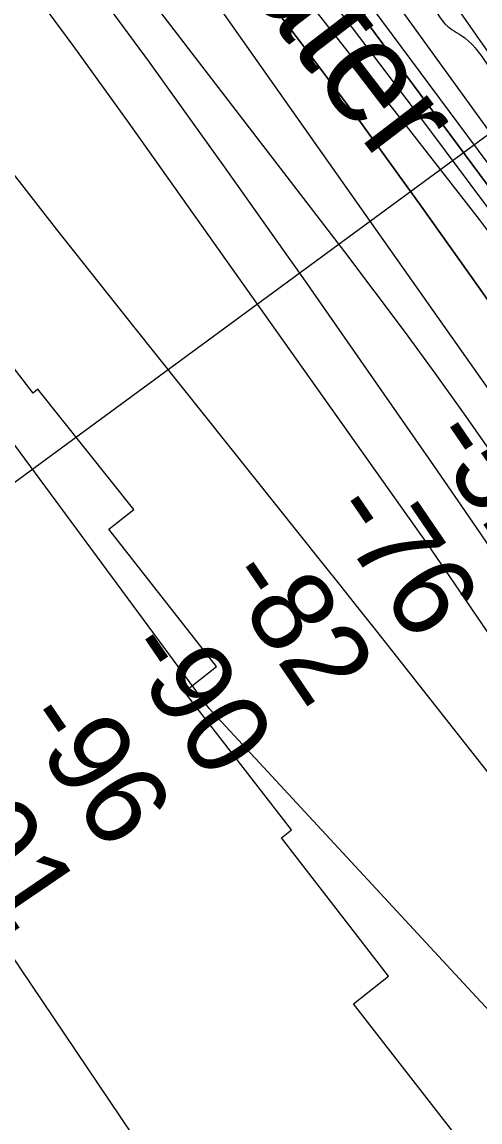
# Model space of a CAD drawing. Extents: x 3767014 to 3805179, y 361544 to 387384.
# Drawn here: x 3797582 to 3797951, y 370722 to 371611 of the extents above; entities that cross this region are included whole.
import ezdxf

# ---------------------------------------------------------------- set-up
doc = ezdxf.new("R2010")
doc.units = 0
for name, color, linetype in [('V-RIVR-EDGE', 7, 'Continuous'), ('V-RIVR-IDEN', 7, 'Continuous'), ('V-RIVR-RANG', 7, 'Continuous'), ('V-RRAP-RVMT', 7, 'Continuous'), ('V-TOPO-DPTH', 7, 'Continuous'), ('V-TOPO-MAJR', 7, 'Continuous'), ('V-TOPO-MINR', 7, 'Continuous'), ('V-TOPO-WATR', 7, 'Continuous')]:
    doc.layers.add(name, color=color, linetype=linetype)

msp = doc.modelspace()

# ---------------------------------------------------------------- linework, layer by layer
at = {"layer": 'V-RIVR-EDGE'}
msp.add_spline([(3790762.542, 377273.208), (3790789.189, 377260.934), (3790814.033, 377250.925), (3790855.143, 377236.354), (3790875.912, 377224.094), (3790905.251, 377203.222), (3790921.941, 377186.903), (3790937.296, 377179.631), (3790948.146, 377178.7), (3790961.71, 377178.666), (3790990.193, 377177.239), (3790999.681, 377174.503), (3791008.704, 377166.342), (3791022.698, 377156.812), (3791057.909, 377133.665), (3791099.903, 377110.953), (3791137.38, 377089.609), (3791158.603, 377078.252), (3791187.494, 377059.19), (3791203.762, 377055.08), (3791225.012, 377054.576), (3791227.732, 377057.282), (3791228.194, 377061.35), (3791228.736, 377097.522), (3791231.021, 377107.463), (3791237.36, 377111.065), (3791250.023, 377111.938), (3791262.219, 377106.934), (3791267.154, 377091.549), (3791274.321, 377063.949), (3791285.553, 377034.983), (3791300.875, 377014.146), (3791317.561, 376996.471), (3791350.925, 376957.955), (3791384.299, 376923.056), (3791405.513, 376908.082), (3791430.803, 376895.359), (3791478.257, 376886.199), (3791509.89, 376878.886), (3791546.481, 376865.231), (3791578.989, 376846.159), (3791596.579, 376828.03), (3791619.588, 376807.626), (3791652.547, 376787.649), (3791693.204, 376772.627), (3791725.727, 376759.434), (3791765.925, 376741.701), (3791794.392, 376733.944), (3791825.569, 376725.275), (3791848.155, 376716.176), (3791861.679, 376699.865), (3791885.596, 376680.815), (3791913.138, 376664.47), (3791953.324, 376641.762), (3791977.262, 376631.303), (3791995.328, 376623.12), (3792017.447, 376608.144), (3792043.184, 376593.611), (3792096.924, 376566.349), (3792122.65, 376547.295), (3792146.56, 376525.532), (3792159.63, 376508.317), (3792177.677, 376492.447), (3792221.48, 376469.279), (3792246.782, 376461.982), (3792271.635, 376455.59), (3792291.507, 376446.046), (3792316.332, 376428.35), (3792353.789, 376399.319), (3792379.944, 376370.768), (3792397.088, 376355.353), (3792424.629, 376339.007), (3792443.608, 376334.438), (3792459.432, 376333.495), (3792476.156, 376331.193), (3792509.14, 376321.616), (3792543.012, 376305.707), (3792563.322, 376290.735), (3792588.143, 376271.231), (3792613.868, 376251.724), (3792659.02, 376225.84), (3792684.298, 376208.595), (3792708.68, 376194.518), (3792727.205, 376189.046), (3792745.736, 376186.287), (3792765.171, 376183.074), (3792785.5, 376175.789), (3792806.714, 376160.364), (3792841.011, 376133.149), (3792873.981, 376118.147), (3792902.449, 376110.842), (3792930.906, 376099.015), (3792949.42, 376089.022), (3792967.046, 376085.813), (3792982.419, 376085.775), (3792999.609, 376088.898), (3793006.389, 376087.977), (3793010.902, 376084.348), (3793021.731, 376075.278), (3793040.691, 376063.023), (3793068.247, 376052.555), (3793106.19, 376037.088), (3793135.551, 376025.259), (3793150.46, 376020.249), (3793193.815, 375998.89), (3793237.157, 375972.558), (3793264.687, 375951.69), (3793280.024, 375937.183), (3793282.704, 375923.612), (3793281.328, 375915.929), (3793274.063, 375903.286), (3793270.861, 375888.373), (3793269.462, 375871.194), (3793275.764, 375859.875), (3793296.502, 375834.955), (3793324.014, 375806.853), (3793344.792, 375798.21), (3793360.598, 375790.484), (3793365.997, 375779.619), (3793376.359, 375764.22), (3793393.511, 375751.97), (3793417.014, 375748.294), (3793431.475, 375745.093), (3793455.413, 375734.634), (3793486.095, 375708.333), (3793528.974, 375677.481), (3793575.919, 375645.261), (3793615.198, 375621.652), (3793685.181, 375580.332), (3793725.818, 375557.172), (3793779.106, 375530.363), (3793837.801, 375495.401), (3793890.625, 375463.619), (3793923.112, 375435.957), (3793962.365, 375401.948), (3794014.707, 375357.96), (3794053.521, 375328.925), (3794086.459, 375300.81), (3794118.954, 375276.313), (3794169.507, 375240.468), (3794189.815, 375224.592), (3794258.884, 375179.657), (3794318.934, 375144.24), (3794367.245, 375116.087), (3794412.842, 375087.488), (3794441.723, 375064.357), (3794476.019, 375036.69), (3794544.609, 374980.905), (3794573.475, 374951.443), (3794605.06, 374924.688), (3794631.234, 374904.276), (3794678.17, 374868.439), (3794737.294, 374824.434), (3794790.555, 374786.321), (3794828.921, 374759.096), (3794850.59, 374745.026), (3794891.647, 374708.752), (3794930.464, 374681.074), (3794978.338, 374658.8), (3795008.139, 374641.996), (3795039.75, 374626.093), (3795084.002, 374602.019), (3795106.571, 374586.137), (3795138.639, 374572.041), (3795167.551, 374561.118), (3795192.381, 374545.683), (3795210.877, 374528.455), (3795217.169, 374513.066), (3795208.541, 374498.166), (3795201.279, 374486.88), (3795200.341, 374473.318), (3795203.484, 374464.267), (3795208.893, 374457.471), (3795232.37, 374443.396), (3795243.189, 374429.805), (3795253.556, 374416.666), (3795258.978, 374415.297), (3795274.353, 374415.711), (3795280.677, 374413.434), (3795282.476, 374409.36), (3795292.858, 374402.1), (3795305.49, 374390.765), (3795322.163, 374367.664), (3795339.297, 374348.178), (3795366.811, 374320.981), (3795397.053, 374299.655), (3795427.294, 374277.876), (3795452.567, 374258.371), (3795471.97, 374242.497), (3795494.973, 374219.38), (3795569.392, 374143.686), (3795598.262, 374116.033), (3795626.7, 374096.519), (3795645.196, 374079.292), (3795673.158, 374050.284), (3795719.618, 374004.954), (3795740.817, 373983.65), (3795781.421, 373947.377), (3795816.146, 373910.214), (3795843.664, 373884.373), (3795866.211, 373859.9), (3795883.346, 373840.867), (3795907.263, 373821.817), (3795923.97, 373812.281), (3795953.306, 373790.505), (3795990.747, 373754.691), (3796043.983, 373706.631), (3796081.869, 373668.104), (3796112.993, 373637.732), (3796157.192, 373592.407), (3796177.488, 373571.557), (3796203.198, 373546.173), (3796215.811, 373527.151), (3796242.895, 373508.546), (3796261.389, 373490.414), (3796279.422, 373469.118), (3796294.289, 373446.925), (3796330.377, 373412.924), (3796359.701, 373386.174), (3796378.193, 373367.138), (3796386.769, 373361.238), (3796398.523, 373360.305), (3796405.757, 373359.835), (3796408.459, 373355.759), (3796411.588, 373340.83), (3796417.444, 373332.224), (3796440.448, 373309.559), (3796492.759, 373252.91), (3796510.793, 373231.614), (3796536.052, 373206.683), (3796552.735, 373187.651), (3796573.927, 373163.634), (3796595.575, 373141.425), (3796655.092, 373073.454), (3796671.332, 373058.04), (3796672.217, 373050.351), (3796678.525, 373041.293), (3796696.576, 373026.779), (3796724.534, 372996.415), (3796738.956, 372977.389), (3796761.512, 372956.081), (3796821.957, 372898.056), (3796855.785, 372864.06), (3796879.236, 372839.133), (3796899.53, 372817.832), (3796932.473, 372791.525), (3796984.795, 372739.397), (3797032.156, 372692.708), (3797082.224, 372643.751), (3797113.799, 372612.926), (3797149.42, 372572.596), (3797163.391, 372554.023), (3797170.574, 372533.206), (3797177.792, 372526.405), (3797191.768, 372510.093), (3797197.63, 372503.296), (3797214.311, 372483.812), (3797223.314, 372467.512), (3797231.875, 372455.283), (3797254.426, 372432.167), (3797286.87, 372387.323), (3797326.105, 372345.627), (3797356.318, 372312.545), (3797386.54, 372283.08), (3797408.64, 372260.417), (3797430.271, 372231.426), (3797507.377, 372144.873), (3797533.964, 372108.634), (3797544.773, 372090.973), (3797557.406, 372080.09), (3797579.505, 372056.975), (3797593.474, 372037.498), (3797606.094, 372021.189), (3797619.175, 372008.496), (3797635.886, 372000.768), (3797653.044, 371991.231), (3797663.416, 371979.901), (3797667.466, 371972.204), (3797666.532, 371959.998), (3797666.97, 371954.571), (3797680.498, 371939.617), (3797700.343, 371919.22), (3797717.924, 371897.925), (3797747.233, 371864.845), (3797772.933, 371835.391), (3797788.259, 371816.363), (3797818.904, 371775.141), (3797848.638, 371731.208), (3797866.676, 371711.72), (3797882.441, 371687.265), (3797901.362, 371658.732), (3797910.79, 371631.579), (3797925.65, 371607.126), (3797939.193, 371598.049), (3797959.028, 371574.036), (3797986.075, 371540.509), (3798011.761, 371505.177), (3798035.187, 371470.303), (3798048.702, 371450.374), (3798065.378, 371428.63), (3798132.967, 371333.509), (3798165.406, 371286.404), (3798203.264, 371236.573), (3798234.358, 371193.993), (3798241.553, 371178.15), (3798255.972, 371157.767), (3798272.66, 371140.996), (3798285.264, 371117.905), (3798298.799, 371106.115), (3798313.19, 371074.428), (3798329.358, 371030.077), (3798346.005, 370996.576), (3798361.763, 370969.407), (3798372.581, 370955.364), (3798391.049, 370926.832), (3798405.905, 370900.57), (3798412.644, 370882.919), (3798420.297, 370869.336), (3798430.674, 370860.267), (3798438.337, 370850.752), (3798450.956, 370833.991), (3798482.926, 370780.105), (3798511.325, 370744.767), (3798527.084, 370718.05), (3798541.04, 370693.147), (3798558.151, 370664.619), (3798569.41, 370646.505), (3798587.892, 370623.399), (3798599.139, 370600.311), (3798618.504, 370569.064), (3798634.283, 370550.034), (3798642.843, 370537.805), (3798646.885, 370526.491), (3798655.888, 370510.191), (3798669.86, 370492.07), (3798683.353, 370463.099), (3798689.67, 370457.657), (3798698.233, 370446.332), (3798705.893, 370435.461), (3798715.34, 370415.995), (3798728.865, 370400.136), (3798774.369, 370333.556), (3798793.275, 370299.597), (3798811.732, 370266.544), (3798830.192, 370234.847)], degree=3, dxfattribs=at)
at = {"layer": 'V-RIVR-RANG'}
msp.add_line((3798284.259, 371759.737), (3797462.364, 371155.676), dxfattribs=at)
at = {"layer": 'V-RRAP-RVMT'}
for p, q in [((3797590.629, 371311.033), (3797495.904, 371433.503)), ((3797594.356, 371314.291), (3797590.629, 371311.033)), ((3797671.731, 371217.072), (3797594.356, 371314.291)), ((3797651.529, 371201.211), (3797671.731, 371217.072)), ((3797738.45, 371090.13), (3797651.529, 371201.211)), ((3797712.718, 371069.541), (3797738.45, 371090.13)), ((3797799.238, 370958.074), (3797712.718, 371069.541)), ((3797791.09, 370951.631), (3797799.238, 370958.074)), ((3797877.496, 370839.949), (3797791.09, 370951.631)), ((3797849.167, 370817.365), (3797877.496, 370839.949)), ((3797934.974, 370706.928), (3797849.167, 370817.365))]:
    msp.add_line(p, q, dxfattribs=at)
at = {"layer": 'V-TOPO-DPTH'}
for points in [[(3798598.202, 370579.291), (3798142.318, 371265.063), (3798126.48, 371288.59), (3798110.459, 371311.99), (3798094.166, 371335.202), (3798077.692, 371358.288), (3797804.625, 371736.247), (3797767.613, 371787.075), (3797730.35, 371837.715), (3797692.71, 371888.076), (3797654.819, 371938.251), (3797584.998, 372029.99), (3797581.796, 372034.129), (3797578.551, 372038.233)], [(3797565.493, 371986.897), (3797587.089, 371960.686), (3797643.557, 371891.303), (3797692.803, 371829.935), (3797741.48, 371768.126), (3797789.302, 371705.653), (3797836.555, 371642.738), (3798071.588, 371325.28), (3798081.251, 371312.02), (3798090.779, 371298.664), (3798100.105, 371285.167), (3798109.295, 371271.574), (3798258.211, 371047.698), (3798322.425, 370950.361), (3798386.142, 370852.704), (3798449.117, 370754.565), (3798511.595, 370656.106)], [(3797565.493, 371986.897), (3797587.089, 371960.686), (3797643.557, 371891.303), (3797692.803, 371829.935), (3797741.48, 371768.126), (3797789.302, 371705.653), (3797836.555, 371642.738), (3798071.588, 371325.28), (3798081.251, 371312.02), (3798090.779, 371298.664), (3798100.105, 371285.167), (3798109.295, 371271.574), (3798258.211, 371047.698), (3798322.425, 370950.361), (3798386.142, 370852.704), (3798449.117, 370754.565), (3798511.595, 370656.106)], [(3797517.562, 371969.443), (3797760.67, 371654.83), (3797809.151, 371591.137), (3797857.007, 371526.984), (3797903.925, 371462.143), (3797950.218, 371396.842), (3797999.887, 371325.687), (3798020.651, 371295.47), (3798041.115, 371265.055), (3798061.129, 371234.342), (3798080.844, 371203.43), (3798440.935, 370629.557)], [(3797517.562, 371969.443), (3797760.67, 371654.83), (3797809.151, 371591.137), (3797857.007, 371526.984), (3797903.925, 371462.143), (3797950.218, 371396.842), (3797999.887, 371325.687), (3798020.651, 371295.47), (3798041.115, 371265.055), (3798061.129, 371234.342), (3798080.844, 371203.43), (3798440.935, 370629.557)], [(3798568.805, 370502.408), (3798214.596, 371068.804), (3798191.491, 371105.427), (3798168.194, 371141.927), (3798144.611, 371178.242), (3798120.836, 371214.434), (3798079.04, 371277.514), (3798075.986, 371282.05), (3798072.887, 371286.556), (3798069.722, 371291.015), (3798066.513, 371295.443), (3798012.225, 371369.19), (3797981.64, 371410.318), (3797950.79, 371451.244), (3797919.544, 371491.869), (3797888.034, 371532.291), (3797546.955, 371965.477)], [(3798568.805, 370502.408), (3798214.596, 371068.804), (3798191.491, 371105.427), (3798168.194, 371141.927), (3798144.611, 371178.242), (3798120.836, 371214.434), (3798079.04, 371277.514), (3798075.986, 371282.05), (3798072.887, 371286.556), (3798069.722, 371291.015), (3798066.513, 371295.443), (3798012.225, 371369.19), (3797981.64, 371410.318), (3797950.79, 371451.244), (3797919.544, 371491.869), (3797888.034, 371532.291), (3797546.955, 371965.477)], [(3798397.325, 370641.272), (3798333.359, 370742.091), (3798269.07, 370842.703), (3798204.298, 370943.005), (3798139.203, 371043.1), (3798026.633, 371215.29), (3798017.511, 371229.086), (3798008.293, 371242.817), (3797998.932, 371256.451), (3797989.477, 371270.02), (3797533.185, 371917.566)], [(3798397.325, 370641.272), (3798333.359, 370742.091), (3798269.07, 370842.703), (3798204.298, 370943.005), (3798139.203, 371043.1), (3798026.633, 371215.29), (3798017.511, 371229.086), (3798008.293, 371242.817), (3797998.932, 371256.451), (3797989.477, 371270.02), (3797533.185, 371917.566)]]:
    msp.add_lwpolyline(points, dxfattribs=at)
at = {"layer": 'V-TOPO-MAJR'}
msp.add_lwpolyline([(3798511.869, 370405.249), (3798054.638, 371121.806), (3798043.281, 371139.51), (3798031.868, 371157.179), (3798020.371, 371174.792), (3798008.817, 371192.369), (3797988.612, 371222.948), (3797987.109, 371225.201), (3797985.592, 371227.444), (3797984.054, 371229.674), (3797982.503, 371231.894), (3797938.682, 371294.016), (3797915.009, 371327.143), (3797891.071, 371360.073), (3797866.732, 371392.709), (3797842.126, 371425.149), (3797473.202, 371905.41)], dxfattribs=at)
at = {"layer": 'V-TOPO-MINR'}
for points in [[(3798678.455, 370531.553), (3798352.074, 371012.271), (3798316.119, 371065.148), (3798280.115, 371117.99), (3798244.037, 371170.782), (3798207.909, 371223.54), (3798143.209, 371317.88), (3798139.399, 371323.446), (3798135.595, 371329.017), (3798131.801, 371334.595), (3798128.014, 371340.177), (3798096.638, 371386.507), (3798077.105, 371415.215), (3798057.489, 371443.866), (3798037.749, 371472.43), (3798017.925, 371500.938), (3797657.011, 372017.533), (3797638.692, 372043.016), (3797619.927, 372068.157), (3797600.492, 372092.783), (3797580.611, 372117.067)], [(3798501.227, 370701.794), (3798463.36, 370759.689), (3798425.205, 370817.397), (3798124.446, 371268.622), (3798112.175, 371286.733), (3798099.722, 371304.716), (3798086.998, 371322.508), (3798074.092, 371340.172), (3797686.303, 371862.564), (3797665.64, 371889.932), (3797644.685, 371917.07), (3797623.291, 371943.863), (3797601.605, 371970.427), (3797579.562, 371996.7)], [(3798511.595, 370656.106), (3798449.117, 370754.565), (3798386.142, 370852.704), (3798322.425, 370950.361), (3798258.211, 371047.698), (3798109.295, 371271.574), (3798100.105, 371285.167), (3798090.779, 371298.664), (3798081.251, 371312.02), (3798071.588, 371325.28), (3797836.555, 371642.738), (3797789.302, 371705.653), (3797741.48, 371768.126), (3797692.803, 371829.935), (3797643.557, 371891.303), (3797587.089, 371960.686), (3797565.493, 371986.897)], [(3798440.935, 370629.557), (3798080.844, 371203.43), (3798061.129, 371234.342), (3798041.115, 371265.055), (3798020.651, 371295.47), (3797999.887, 371325.687), (3797950.218, 371396.842), (3797903.925, 371462.143), (3797857.007, 371526.984), (3797809.151, 371591.137), (3797760.67, 371654.83), (3797517.562, 371969.443)], [(3798568.805, 370502.408), (3798214.596, 371068.804), (3798191.491, 371105.427), (3798168.194, 371141.927), (3798144.611, 371178.242), (3798120.836, 371214.434), (3798079.04, 371277.514), (3798075.986, 371282.05), (3798072.887, 371286.556), (3798069.722, 371291.015), (3798066.513, 371295.443), (3798012.225, 371369.19), (3797981.64, 371410.318), (3797950.79, 371451.244), (3797919.544, 371491.869), (3797888.034, 371532.291), (3797546.955, 371965.477)], [(3798591.53, 370497.642), (3798369.747, 370851.205), (3798322.783, 370925.434), (3798275.438, 370999.417), (3798227.522, 371073.032), (3798179.225, 371146.4), (3798094.162, 371274.538), (3798088.044, 371283.606), (3798081.836, 371292.612), (3798075.494, 371301.524), (3798069.062, 371310.373), (3797963.383, 371453.511), (3797903.585, 371533.529), (3797843.176, 371613.077), (3797781.849, 371691.919), (3797719.91, 371770.291), (3797565.652, 371963.167)], [(3798397.325, 370641.272), (3798333.359, 370742.091), (3798269.07, 370842.703), (3798204.298, 370943.005), (3798139.203, 371043.1), (3798026.633, 371215.29), (3798017.511, 371229.086), (3798008.293, 371242.817), (3797998.932, 371256.451), (3797989.477, 371270.02), (3797533.185, 371917.566)], [(3798504.36, 370368.18), (3797982.676, 371151.782), (3797965.69, 371177.124), (3797948.6, 371202.394), (3797931.353, 371227.557), (3797914, 371252.649), (3797810.431, 371401.418), (3797747.823, 371490.207), (3797684.51, 371578.484), (3797620.14, 371665.993), (3797555.065, 371752.99)], [(3798079.554, 370683.036), (3798011.9, 370754.746), (3797944.669, 370826.86), (3797732.74, 371056.22), (3797237.609, 371727.751)], [(3798258.011, 370675.039), (3798201.087, 370759.305), (3798144.094, 370843.524), (3798086.997, 370927.673), (3798029.83, 371011.775), (3797926.982, 371162.882), (3797921.164, 371171.379), (3797915.314, 371179.853), (3797909.417, 371188.295), (3797903.488, 371196.714), (3797668.044, 371529.085), (3797622.748, 371591.983), (3797576.806, 371654.399)], [(3798204.737, 370679.434), (3798136.497, 370772.648), (3798066.745, 370864.737), (3797995.986, 370956.076), (3797880.919, 371102.132), (3797866.922, 371119.867), (3797852.904, 371137.586), (3797838.855, 371155.28), (3797824.786, 371172.959), (3797671.753, 371364.906), (3797609.69, 371443.393), (3797548.051, 371522.207)], [(3797561.764, 370872.985), (3798092.57, 370084.58)]]:
    msp.add_lwpolyline(points, dxfattribs=at)
at = {"layer": 'V-TOPO-WATR'}
msp.add_lwpolyline([(3798598.202, 370579.291), (3798142.318, 371265.063), (3798126.48, 371288.59), (3798110.459, 371311.99), (3798094.166, 371335.202), (3798077.692, 371358.288), (3797804.625, 371736.247), (3797767.613, 371787.075), (3797730.35, 371837.715), (3797692.71, 371888.076), (3797654.819, 371938.251), (3797584.998, 372029.99), (3797581.796, 372034.129), (3797578.551, 372038.233)], dxfattribs=at)

# ---------------------------------------------------------------- texts
at = {"layer": 'V-RIVR-IDEN'}
msp.add_text('Water', height=83, rotation=307.450549, dxfattribs=at).set_placement((3797695.792, 371724.65))
at = {"layer": 'V-RIVR-RANG'}
for s, p in [('-52', (3797906.691, 371274.26)), ('-76', (3797826.265, 371214.701)), ('-82', (3797741.682, 371161.247)), ('-90', (3797660.513, 371102.778)), ('-96', (3797578.157, 371046.053)), ('-91', (3797503.223, 370978.425))]:
    msp.add_text(s, height=67, rotation=304.24625, dxfattribs=at).set_placement(p)

doc.saveas('drawing.dxf')
